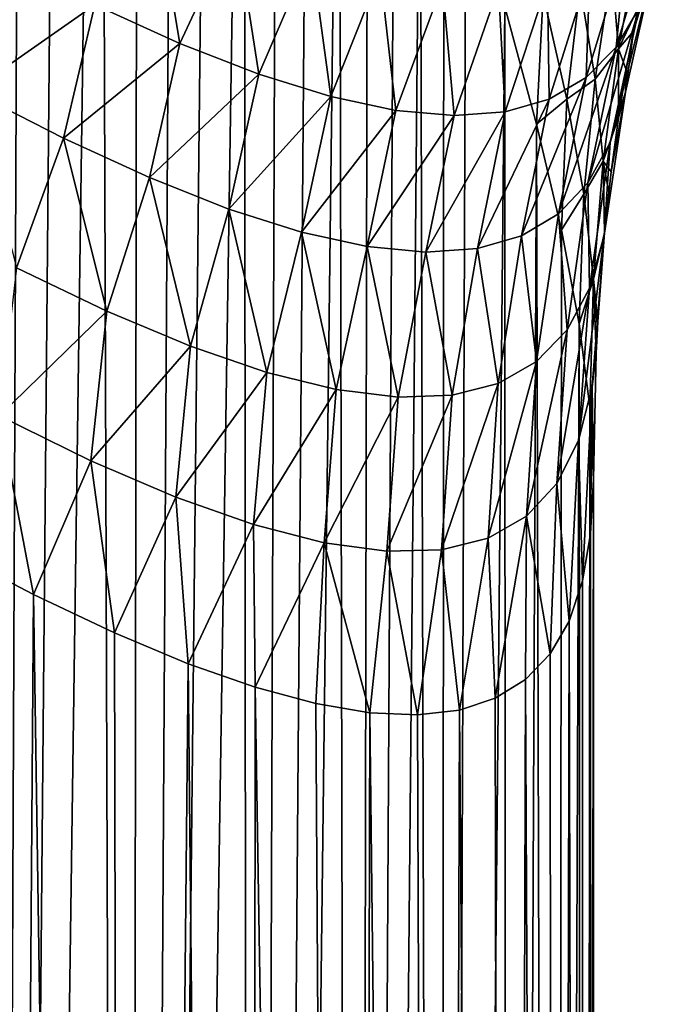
# Model space of a CAD drawing. Header units: metres. Extents: x -105 to 105, y -72 to 59.
# Tile 278 of 414: x 20.84 to 23.23, y -23.86 to -20.16. Entities that reach past the tile are written whole.
import ezdxf

# ---------------------------------------------------------------- set-up
doc = ezdxf.new("R2010")
doc.units = ezdxf.units.M
doc.layers.add('solid_509431_AD150_SW0001', color=7, linetype='CONTINUOUS')

msp = doc.modelspace()

# ---------------------------------------------------------------- linework, layer by layer
at = {"layer": 'solid_509431_AD150_SW0001'}
for points in [[(20.705217, -14.331158, -16.264688), (20.854292, -14.77333, -15.950439), (20.722284, -45.799999, -16.229326)], [(20.854292, -14.77333, -15.950439), (21.001352, -15.203515, -15.627802), (20.722284, -45.799999, -16.229326)], [(21.001352, -15.203515, -15.627802), (21.145903, -15.621447, -15.297142), (20.722284, -45.799999, -16.229326)], [(21.145903, -15.621447, -15.297142), (21.249229, -45.799999, -15.051719), (20.722284, -45.799999, -16.229326)], [(21.145903, -15.621447, -15.297142), (21.28726, -16.026627, -14.959336), (21.249229, -45.799999, -15.051719)], [(21.28726, -16.026627, -14.959336), (21.424969, -16.418924, -14.614851), (21.249229, -45.799999, -15.051719)], [(21.424969, -16.418924, -14.614851), (21.558603, -16.798185, -14.26415), (21.249229, -45.799999, -15.051719)], [(21.558603, -16.798185, -14.26415), (21.68766, -17.164255, -13.908029), (21.249229, -45.799999, -15.051719)], [(21.68766, -17.164255, -13.908029), (21.709316, -45.799999, -13.846418), (21.249229, -45.799999, -15.051719)], [(21.68766, -17.164255, -13.908029), (21.811829, -17.517122, -13.546859), (21.709316, -45.799999, -13.846418)], [(21.811829, -17.517122, -13.546859), (21.930765, -17.856758, -13.181202), (21.709316, -45.799999, -13.846418)], [(21.930765, -17.856758, -13.181202), (22.044149, -18.183222, -12.811667), (21.709316, -45.799999, -13.846418)], [(22.044149, -18.183222, -12.811667), (22.101099, -45.799999, -12.617217), (21.709316, -45.799999, -13.846418)], [(22.044149, -18.183222, -12.811667), (22.151781, -18.496557, -12.438586), (22.101099, -45.799999, -12.617217)], [(22.151781, -18.496557, -12.438586), (22.253414, -18.796907, -12.062532), (22.101099, -45.799999, -12.617217)], [(22.253414, -18.796907, -12.062532), (22.348892, -19.084429, -11.683877), (22.101099, -45.799999, -12.617217)], [(22.348892, -19.084429, -11.683877), (22.423342, -45.799999, -11.367982), (22.101099, -45.799999, -12.617217)], [(22.348892, -19.084429, -11.683877), (22.438086, -19.35923, -11.302947), (22.423342, -45.799999, -11.367982)], [(22.438086, -19.35923, -11.302947), (22.520872, -19.621614, -10.920149), (22.423342, -45.799999, -11.367982)], [(22.520872, -19.621614, -10.920149), (22.666981, -20.109926, -10.149743), (22.423342, -45.799999, -11.367982)], [(21.348114, -19.665319, 3.332736), (21.125668, -20.102282, 3.474129), (21.446201, -20.247427, 2.750782)], [(21.655584, -19.799225, 2.625121), (21.348114, -19.665319, 3.332736), (21.446201, -20.247427, 2.750782)], [(21.655584, -19.799225, 2.625121), (21.446201, -20.247427, 2.750782), (21.74225, -20.362745, 2.015267)], [(21.939337, -19.904333, 1.907126), (21.655584, -19.799225, 2.625121), (21.74225, -20.362745, 2.015267)], [(23.232622, -19.777189, -3.270587), (23.086203, -20.261765, -3.325736), (23.172697, -20.113609, -4.098574)], [(23.232622, -19.777189, -3.270587), (23.122099, -19.888807, -2.522716), (23.086203, -20.261765, -3.325736)], [(23.171276, -19.863092, -6.504401), (23.094088, -20.267382, -6.637852), (23.069336, -19.967752, -7.401195)], [(23.171276, -19.863092, -6.504401), (23.167742, -20.115776, -5.744616), (23.094088, -20.267382, -6.637852)], [(21.939337, -19.904333, 1.907126), (21.74225, -20.362745, 2.015267), (22.013081, -20.447126, 1.269363)], [(22.198799, -19.979719, 1.18053), (21.939337, -19.904333, 1.907126), (22.013081, -20.447126, 1.269363)], [(23.122099, -19.888807, -2.522716), (22.973476, -20.375774, -2.552079), (23.086203, -20.261765, -3.325736)], [(23.122099, -19.888807, -2.522716), (22.987198, -19.969547, -1.776244), (22.973476, -20.375774, -2.552079)], [(21.125668, -20.102282, 3.474129), (20.78149, -19.928366, 4.183815), (20.661438, -20.426996, 4.176446)], [(23.232929, -19.929293, -4.86704), (23.063547, -20.620239, -4.214092), (23.120291, -20.431221, -4.995602)], [(23.232929, -19.929293, -4.86704), (23.172697, -20.113609, -4.098574), (23.063547, -20.620239, -4.214092)], [(23.232929, -19.929293, -4.86704), (23.120291, -20.431221, -4.995602), (23.150496, -20.201149, -5.768996)], [(23.232929, -19.929293, -4.86704), (23.150496, -20.201149, -5.768996), (23.167742, -20.115776, -5.744616)], [(22.198799, -19.979719, 1.18053), (22.013081, -20.447126, 1.269363), (22.258074, -20.499435, 0.515087)], [(22.433502, -20.024441, 0.447302), (22.198799, -19.979719, 1.18053), (22.258074, -20.499435, 0.515087)], [(22.987198, -19.969547, -1.776244), (22.827654, -20.019365, -1.032111), (22.834433, -20.456663, -1.780066)], [(22.987198, -19.969547, -1.776244), (22.834433, -20.456663, -1.780066), (22.973476, -20.375774, -2.552079)], [(23.069336, -19.967752, -7.401195), (23.006582, -20.381842, -7.558629), (22.950369, -20.035967, -8.325727)], [(23.069336, -19.967752, -7.401195), (23.094088, -20.267382, -6.637852), (23.006582, -20.381842, -7.558629)], [(22.827654, -20.019365, -1.032111), (22.643147, -20.037758, -0.290704), (22.668903, -20.504431, -1.010968)], [(22.827654, -20.019365, -1.032111), (22.668903, -20.504431, -1.010968), (22.834433, -20.456663, -1.780066)], [(22.433502, -20.024441, 0.447302), (22.258074, -20.499435, 0.515087), (22.47677, -20.518713, -0.245567)], [(22.643147, -20.037758, -0.290704), (22.433502, -20.024441, 0.447302), (22.47677, -20.518713, -0.245567)], [(22.643147, -20.037758, -0.290704), (22.47677, -20.518713, -0.245567), (22.668903, -20.504431, -1.010968)], [(22.950369, -20.035967, -8.325727), (22.899918, -20.457455, -8.508986), (22.810997, -20.064068, -9.277343)], [(22.950369, -20.035967, -8.325727), (23.006582, -20.381842, -7.558629), (22.899918, -20.457455, -8.508986)], [(22.810997, -20.064068, -9.277343), (22.786806, -20.551424, -9.374334), (22.666981, -20.109926, -10.149743)], [(22.810997, -20.064068, -9.277343), (22.899918, -20.457455, -8.508986), (22.786806, -20.551424, -9.374334)], [(21.125668, -20.102282, 3.474129), (20.661438, -20.426996, 4.176446), (21.008047, -20.603931, 3.462389)], [(21.446201, -20.247427, 2.750782), (21.125668, -20.102282, 3.474129), (21.008047, -20.603931, 3.462389)], [(22.666981, -20.109926, -10.149743), (22.675034, -45.799999, -10.102643), (22.423342, -45.799999, -11.367982)], [(22.666981, -20.109926, -10.149743), (22.786806, -20.551424, -9.374334), (22.675034, -45.799999, -10.102643)], [(23.172697, -20.113609, -4.098574), (22.979687, -20.7722, -3.428206), (23.063547, -20.620239, -4.214092)], [(23.172697, -20.113609, -4.098574), (23.086203, -20.261765, -3.325736), (22.979687, -20.7722, -3.428206)], [(23.094088, -20.267382, -6.637852), (23.167742, -20.115776, -5.744616), (23.150496, -20.201149, -5.768996)], [(23.094088, -20.267382, -6.637852), (23.150496, -20.201149, -5.768996), (23.123642, -20.346525, -5.810513)], [(23.123642, -20.346525, -5.810513), (23.150496, -20.201149, -5.768996), (23.120291, -20.431221, -4.995602)], [(21.446201, -20.247427, 2.750782), (21.008047, -20.603931, 3.462389), (21.331131, -20.75209, 2.733517)], [(21.74225, -20.362745, 2.015267), (21.446201, -20.247427, 2.750782), (21.331131, -20.75209, 2.733517)], [(23.086203, -20.261765, -3.325736), (22.868547, -20.888802, -2.641386), (22.979687, -20.7722, -3.428206)], [(23.086203, -20.261765, -3.325736), (22.973476, -20.375774, -2.552079), (22.868547, -20.888802, -2.641386)], [(23.094088, -20.267382, -6.637852), (23.037344, -20.690901, -6.778528), (23.006582, -20.381842, -7.558629)], [(23.094088, -20.267382, -6.637852), (23.094465, -20.527222, -5.862116), (23.037344, -20.690901, -6.778528)], [(23.094088, -20.267382, -6.637852), (23.123642, -20.346525, -5.810513), (23.094465, -20.527222, -5.862116)], [(23.123642, -20.346525, -5.810513), (23.120291, -20.431221, -4.995602), (23.094465, -20.527222, -5.862116)], [(21.74225, -20.362745, 2.015267), (21.331131, -20.75209, 2.733517), (21.629732, -20.870258, 1.991275)], [(22.013081, -20.447126, 1.269363), (21.74225, -20.362745, 2.015267), (21.629732, -20.870258, 1.991275)], [(22.973476, -20.375774, -2.552079), (22.73, -20.970984, -1.856275), (22.868547, -20.888802, -2.641386)], [(22.973476, -20.375774, -2.552079), (22.834433, -20.456663, -1.780066), (22.73, -20.970984, -1.856275)], [(23.006582, -20.381842, -7.558629), (22.963789, -20.814428, -7.724754), (22.899918, -20.457455, -8.508986)], [(23.006582, -20.381842, -7.558629), (23.037344, -20.690901, -6.778528), (22.963789, -20.814428, -7.724754)], [(21.008047, -20.603931, 3.462389), (20.661438, -20.426996, 4.176446), (20.831688, -21.091114, 3.649586)], [(22.013081, -20.447126, 1.269363), (21.629732, -20.870258, 1.991275), (21.902987, -20.957176, 1.237394)], [(22.258074, -20.499435, 0.515087), (22.013081, -20.447126, 1.269363), (21.902987, -20.957176, 1.237394)], [(22.834433, -20.456663, -1.780066), (22.564003, -21.018885, -1.074535), (22.73, -20.970984, -1.856275)], [(22.834433, -20.456663, -1.780066), (22.668903, -20.504431, -1.010968), (22.564003, -21.018885, -1.074535)], [(22.899918, -20.457455, -8.508986), (22.880114, -20.948074, -8.595284), (22.786806, -20.551424, -9.374334)], [(22.899918, -20.457455, -8.508986), (22.963789, -20.814428, -7.724754), (22.880114, -20.948074, -8.595284)], [(23.120291, -20.431221, -4.995602), (23.040598, -20.970152, -5.114395), (23.066864, -20.730619, -5.920201)], [(23.120291, -20.431221, -4.995602), (23.063547, -20.620239, -4.214092), (23.040598, -20.970152, -5.114395)], [(23.120291, -20.431221, -4.995602), (23.066864, -20.730619, -5.920201), (23.094465, -20.527222, -5.862116)], [(22.258074, -20.499435, 0.515087), (21.902987, -20.957176, 1.237394), (22.150154, -21.011574, 0.473846)], [(22.47677, -20.518713, -0.245567), (22.258074, -20.499435, 0.515087), (22.150154, -21.011574, 0.473846)], [(22.668903, -20.504431, -1.010968), (22.370638, -21.03237, -0.297381), (22.564003, -21.018885, -1.074535)], [(22.668903, -20.504431, -1.010968), (22.47677, -20.518713, -0.245567), (22.370638, -21.03237, -0.297381)], [(22.47677, -20.518713, -0.245567), (22.150154, -21.011574, 0.473846), (22.370638, -21.03237, -0.297381)], [(23.037344, -20.690901, -6.778528), (23.094465, -20.527222, -5.862116), (23.066864, -20.730619, -5.920201)], [(22.786806, -20.551424, -9.374334), (22.855381, -45.799999, -8.825183), (22.675034, -45.799999, -10.102643)], [(22.786806, -20.551424, -9.374334), (22.880114, -20.948074, -8.595284), (22.855381, -45.799999, -8.825183)], [(21.008047, -20.603931, 3.462389), (20.831688, -21.091114, 3.649586), (21.171232, -21.253824, 2.902181)], [(21.331131, -20.75209, 2.733517), (21.008047, -20.603931, 3.462389), (21.171232, -21.253824, 2.902181)], [(23.063547, -20.620239, -4.214092), (22.979687, -20.7722, -3.428206), (22.985495, -21.167212, -4.300631)], [(23.063547, -20.620239, -4.214092), (22.985495, -21.167212, -4.300631), (23.040598, -20.970152, -5.114395)], [(23.037344, -20.690901, -6.778528), (23.00102, -21.133619, -6.92642), (22.963789, -20.814428, -7.724754)], [(23.037344, -20.690901, -6.778528), (23.042044, -20.959152, -5.985465), (23.00102, -21.133619, -6.92642)], [(23.037344, -20.690901, -6.778528), (23.057796, -20.807575, -5.942178), (23.042044, -20.959152, -5.985465)], [(23.037344, -20.690901, -6.778528), (23.066864, -20.730619, -5.920201), (23.057796, -20.807575, -5.942178)], [(21.331131, -20.75209, 2.733517), (21.171232, -21.253824, 2.902181), (21.485447, -21.385328, 2.139021)], [(21.629732, -20.870258, 1.991275), (21.331131, -20.75209, 2.733517), (21.485447, -21.385328, 2.139021)], [(23.057796, -20.807575, -5.942178), (23.066864, -20.730619, -5.920201), (23.040598, -20.970152, -5.114395)], [(22.979687, -20.7722, -3.428206), (22.868547, -20.888802, -2.641386), (22.90102, -21.324703, -3.482419)], [(22.979687, -20.7722, -3.428206), (22.90102, -21.324703, -3.482419), (22.985495, -21.167212, -4.300631)], [(22.963789, -20.814428, -7.724754), (22.94676, -21.301577, -7.814044), (22.880114, -20.948074, -8.595284)], [(22.963789, -20.814428, -7.724754), (23.00102, -21.133619, -6.92642), (22.94676, -21.301577, -7.814044)], [(23.057796, -20.807575, -5.942178), (23.040598, -20.970152, -5.114395), (23.042044, -20.959152, -5.985465)], [(21.629732, -20.870258, 1.991275), (21.485447, -21.385328, 2.139021), (21.773241, -21.484119, 1.361832)], [(21.902987, -20.957176, 1.237394), (21.629732, -20.870258, 1.991275), (21.773241, -21.484119, 1.361832)], [(22.868547, -20.888802, -2.641386), (22.73, -20.970984, -1.856275), (22.78684, -21.443932, -2.663299)], [(22.868547, -20.888802, -2.641386), (22.78684, -21.443932, -2.663299), (22.90102, -21.324703, -3.482419)], [(22.880114, -20.948074, -8.595284), (22.94676, -21.301577, -7.814044), (22.855381, -45.799999, -8.825183)], [(21.902987, -20.957176, 1.237394), (21.773241, -21.484119, 1.361832), (22.033634, -21.5487, 0.572627)], [(22.150154, -21.011574, 0.473846), (21.902987, -20.957176, 1.237394), (22.033634, -21.5487, 0.572627)], [(22.73, -20.970984, -1.856275), (22.564003, -21.018885, -1.074535), (22.642807, -21.525679, -1.84622)], [(22.73, -20.970984, -1.856275), (22.642807, -21.525679, -1.84622), (22.78684, -21.443932, -2.663299)], [(23.040598, -20.970152, -5.114395), (22.944315, -21.740192, -4.424226), (22.995581, -21.537292, -5.25619)], [(23.040598, -20.970152, -5.114395), (22.985495, -21.167212, -4.300631), (22.944315, -21.740192, -4.424226)], [(23.040598, -20.970152, -5.114395), (22.995581, -21.537292, -5.25619), (23.016685, -21.292488, -6.080658)], [(23.00102, -21.133619, -6.92642), (23.042044, -20.959152, -5.985465), (23.016685, -21.292488, -6.080658)], [(23.040598, -20.970152, -5.114395), (23.016685, -21.292488, -6.080658), (23.042044, -20.959152, -5.985465)], [(22.150154, -21.011574, 0.473846), (22.033634, -21.5487, 0.572627), (22.265787, -21.577728, -0.226452)], [(22.370638, -21.03237, -0.297381), (22.150154, -21.011574, 0.473846), (22.265787, -21.577728, -0.226452)], [(22.564003, -21.018885, -1.074535), (22.370638, -21.03237, -0.297381), (22.469017, -21.570219, -1.033345)], [(22.564003, -21.018885, -1.074535), (22.469017, -21.570219, -1.033345), (22.642807, -21.525679, -1.84622)], [(22.370638, -21.03237, -0.297381), (22.265787, -21.577728, -0.226452), (22.469017, -21.570219, -1.033345)], [(21.171232, -21.253824, 2.902181), (20.831688, -21.091114, 3.649586), (20.766594, -21.648193, 3.674299)], [(23.00102, -21.133619, -6.92642), (22.9867, -21.613497, -7.032063), (22.94676, -21.301577, -7.814044)], [(23.00102, -21.133619, -6.92642), (23.010523, -21.411924, -6.114767), (22.9867, -21.613497, -7.032063)], [(23.00102, -21.133619, -6.92642), (23.016685, -21.292488, -6.080658), (23.015192, -21.318951, -6.088216)], [(23.00102, -21.133619, -6.92642), (23.015192, -21.318951, -6.088216), (23.010523, -21.411924, -6.114767)], [(22.985495, -21.167212, -4.300631), (22.86237, -21.90243, -3.587754), (22.944315, -21.740192, -4.424226)], [(22.985495, -21.167212, -4.300631), (22.90102, -21.324703, -3.482419), (22.86237, -21.90243, -3.587754)], [(21.171232, -21.253824, 2.902181), (20.766594, -21.648193, 3.674299), (21.111279, -21.816387, 2.918499)], [(21.485447, -21.385328, 2.139021), (21.171232, -21.253824, 2.902181), (21.111279, -21.816387, 2.918499)], [(22.94676, -21.301577, -7.814044), (22.963818, -45.799999, -7.53962), (22.855381, -45.799999, -8.825183)], [(22.94676, -21.301577, -7.814044), (22.9867, -21.613497, -7.032063), (22.963818, -45.799999, -7.53962)], [(23.015192, -21.318951, -6.088216), (23.016685, -21.292488, -6.080658), (22.995581, -21.537292, -5.25619)], [(23.010523, -21.411924, -6.114767), (23.015192, -21.318951, -6.088216), (22.995581, -21.537292, -5.25619)], [(22.90102, -21.324703, -3.482419), (22.749296, -22.024696, -2.750217), (22.86237, -21.90243, -3.587754)], [(22.90102, -21.324703, -3.482419), (22.78684, -21.443932, -2.663299), (22.749296, -22.024696, -2.750217)], [(21.485447, -21.385328, 2.139021), (21.111279, -21.816387, 2.918499), (21.430534, -21.953007, 2.145296)], [(21.773241, -21.484119, 1.361832), (21.485447, -21.385328, 2.139021), (21.430534, -21.953007, 2.145296)], [(23.010523, -21.411924, -6.114767), (23, -21.885468, -6.25), (22.9867, -21.613497, -7.032063)], [(23.010523, -21.411924, -6.114767), (22.995581, -21.537292, -5.25619), (23, -21.885468, -6.25)], [(22.78684, -21.443932, -2.663299), (22.60494, -22.107553, -1.914795), (22.749296, -22.024696, -2.750217)], [(22.78684, -21.443932, -2.663299), (22.642807, -21.525679, -1.84622), (22.60494, -22.107553, -1.914795)], [(21.773241, -21.484119, 1.361832), (21.430534, -21.953007, 2.145296), (21.723089, -22.056372, 1.356365)], [(22.033634, -21.5487, 0.572627), (21.773241, -21.484119, 1.361832), (21.723089, -22.056372, 1.356365)], [(22.642807, -21.525679, -1.84622), (22.42952, -22.151455, -1.084137), (22.60494, -22.107553, -1.914795)], [(22.642807, -21.525679, -1.84622), (22.469017, -21.570219, -1.033345), (22.42952, -22.151455, -1.084137)], [(22.995581, -21.537292, -5.25619), (22.944315, -21.740192, -4.424226), (22.959606, -22.268438, -4.887475)], [(22.995581, -21.537292, -5.25619), (22.959606, -22.268438, -4.887475), (22.989941, -22.090765, -5.569833)], [(22.995581, -21.537292, -5.25619), (22.989941, -22.090765, -5.569833), (23, -21.885468, -6.25)], [(22.033634, -21.5487, 0.572627), (21.723089, -22.056372, 1.356365), (21.987776, -22.124846, 0.553685)], [(22.265787, -21.577728, -0.226452), (22.033634, -21.5487, 0.572627), (21.987776, -22.124846, 0.553685)], [(22.265787, -21.577728, -0.226452), (21.987776, -22.124846, 0.553685), (22.223553, -22.15694, -0.260566)], [(22.469017, -21.570219, -1.033345), (22.223553, -22.15694, -0.260566), (22.42952, -22.151455, -1.084137)], [(22.469017, -21.570219, -1.033345), (22.265787, -21.577728, -0.226452), (22.223553, -22.15694, -0.260566)], [(22.9867, -21.613497, -7.032063), (23, -21.885468, -6.25), (22.963818, -45.799999, -7.53962)], [(20.766594, -21.648193, 3.674299), (20.562971, -22.144928, 4.053604), (20.895193, -22.318651, 3.36202)], [(21.111279, -21.816387, 2.918499), (20.766594, -21.648193, 3.674299), (20.895193, -22.318651, 3.36202)], [(22.944315, -21.740192, -4.424226), (22.86237, -21.90243, -3.587754), (22.908768, -22.418846, -4.203451)], [(22.944315, -21.740192, -4.424226), (22.908768, -22.418846, -4.203451), (22.959606, -22.268438, -4.887475)], [(21.111279, -21.816387, 2.918499), (20.895193, -22.318651, 3.36202), (21.199635, -22.463226, 2.670508)], [(21.430534, -21.953007, 2.145296), (21.111279, -21.816387, 2.918499), (21.199635, -22.463226, 2.670508)], [(22.86237, -21.90243, -3.587754), (22.749296, -22.024696, -2.750217), (22.837252, -22.542261, -3.518711)], [(22.86237, -21.90243, -3.587754), (22.837252, -22.542261, -3.518711), (22.908768, -22.418846, -4.203451)], [(23, -21.885468, -6.25), (23, -45.799999, -6.25), (22.963818, -45.799999, -7.53962)], [(22.989941, -22.090765, -5.569833), (23, -45.799999, -6.25), (23, -21.885468, -6.25)], [(21.430534, -21.953007, 2.145296), (21.199635, -22.463226, 2.670508), (21.47736, -22.579407, 1.979399)], [(21.723089, -22.056372, 1.356365), (21.430534, -21.953007, 2.145296), (21.47736, -22.579407, 1.979399)], [(21.723089, -22.056372, 1.356365), (21.47736, -22.579407, 1.979399), (21.729343, -22.667849, 1.288939)], [(21.987776, -22.124846, 0.553685), (21.723089, -22.056372, 1.356365), (21.729343, -22.667849, 1.288939)], [(22.749296, -22.024696, -2.750217), (22.60494, -22.107553, -1.914795), (22.631468, -22.70932, -2.149188)], [(22.749296, -22.024696, -2.750217), (22.631468, -22.70932, -2.149188), (22.744915, -22.638968, -2.83403)], [(22.749296, -22.024696, -2.750217), (22.744915, -22.638968, -2.83403), (22.837252, -22.542261, -3.518711)], [(22.989941, -22.090765, -5.569833), (22.959606, -22.268438, -4.887475), (22.963818, -45.799999, -4.96038)], [(22.989941, -22.090765, -5.569833), (22.963818, -45.799999, -4.96038), (23, -45.799999, -6.25)], [(21.987776, -22.124846, 0.553685), (21.729343, -22.667849, 1.288939), (21.956478, -22.729101, 0.599309)], [(21.987776, -22.124846, 0.553685), (21.956478, -22.729101, 0.599309), (22.159571, -22.763599, -0.089368)], [(22.223553, -22.15694, -0.260566), (21.987776, -22.124846, 0.553685), (22.159571, -22.763599, -0.089368)], [(22.60494, -22.107553, -1.914795), (22.42952, -22.151455, -1.084137), (22.49645, -22.753546, -1.463592)], [(22.60494, -22.107553, -1.914795), (22.49645, -22.753546, -1.463592), (22.631468, -22.70932, -2.149188)], [(20.895193, -22.318651, 3.36202), (20.562971, -22.144928, 4.053604), (20.722284, -45.799999, 3.729326)], [(22.223553, -22.15694, -0.260566), (22.159571, -22.763599, -0.089368), (22.339344, -22.771673, -0.777004)], [(22.42952, -22.151455, -1.084137), (22.223553, -22.15694, -0.260566), (22.339344, -22.771673, -0.777004)], [(22.42952, -22.151455, -1.084137), (22.339344, -22.771673, -0.777004), (22.49645, -22.753546, -1.463592)], [(22.959606, -22.268438, -4.887475), (22.908768, -22.418846, -4.203451), (22.963818, -45.799999, -4.96038)], [(20.895193, -22.318651, 3.36202), (20.722284, -45.799999, 3.729326), (21.249229, -45.799999, 2.551719)], [(21.199635, -22.463226, 2.670508), (20.895193, -22.318651, 3.36202), (21.249229, -45.799999, 2.551719)], [(22.908768, -22.418846, -4.203451), (22.837252, -22.542261, -3.518711), (22.855381, -45.799999, -3.674817)], [(22.908768, -22.418846, -4.203451), (22.855381, -45.799999, -3.674817), (22.963818, -45.799999, -4.96038)], [(21.47736, -22.579407, 1.979399), (21.199635, -22.463226, 2.670508), (21.249229, -45.799999, 2.551719)], [(22.837252, -22.542261, -3.518711), (22.744915, -22.638968, -2.83403), (22.855381, -45.799999, -3.674817)], [(21.47736, -22.579407, 1.979399), (21.249229, -45.799999, 2.551719), (21.709316, -45.799999, 1.346418)], [(21.729343, -22.667849, 1.288939), (21.47736, -22.579407, 1.979399), (21.709316, -45.799999, 1.346418)], [(22.744915, -22.638968, -2.83403), (22.631468, -22.70932, -2.149188), (22.675034, -45.799999, -2.397357)], [(22.744915, -22.638968, -2.83403), (22.675034, -45.799999, -2.397357), (22.855381, -45.799999, -3.674817)], [(21.729343, -22.667849, 1.288939), (21.709316, -45.799999, 1.346418), (22.101099, -45.799999, 0.117217)], [(21.956478, -22.729101, 0.599309), (21.729343, -22.667849, 1.288939), (22.101099, -45.799999, 0.117217)], [(22.631468, -22.70932, -2.149188), (22.49645, -22.753546, -1.463592), (22.675034, -45.799999, -2.397357)], [(22.159571, -22.763599, -0.089368), (21.956478, -22.729101, 0.599309), (22.101099, -45.799999, 0.117217)], [(22.49645, -22.753546, -1.463592), (22.339344, -22.771673, -0.777004), (22.423342, -45.799999, -1.132019)], [(22.49645, -22.753546, -1.463592), (22.423342, -45.799999, -1.132019), (22.675034, -45.799999, -2.397357)], [(22.159571, -22.763599, -0.089368), (22.101099, -45.799999, 0.117217), (22.423342, -45.799999, -1.132019)], [(22.339344, -22.771673, -0.777004), (22.159571, -22.763599, -0.089368), (22.423342, -45.799999, -1.132019)]]:
    msp.add_3dface(points, dxfattribs=at)

doc.saveas('drawing.dxf')
